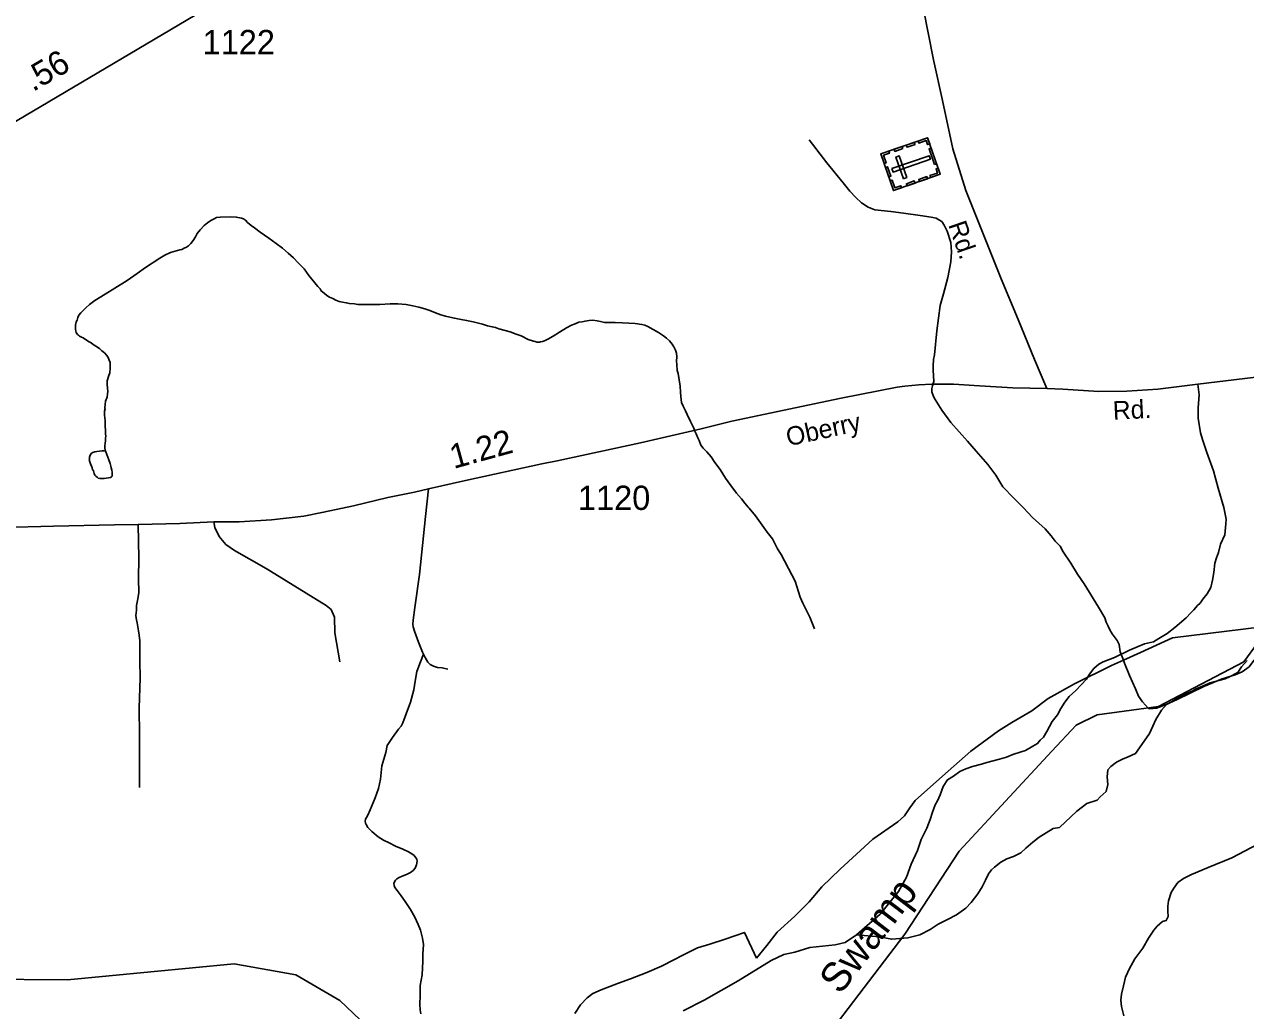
# Model space of a CAD drawing. Extents: x 2206922 to 2357709, y 510027 to 673830.
# Drawn here: x 2257580 to 2263859, y 545164 to 550239 of the extents above; entities that cross this region are included whole.
import ezdxf

# ---------------------------------------------------------------- set-up
doc = ezdxf.new("R2010")
doc.units = 0
for name, color, linetype in [('Exist Cultural Cemetery CELL', 7, 'Continuous'), ('Exist Hydrographic Creek Single Shore', 7, 'Continuous'), ('Exist Hydrographic Creek Single Shore Label', 7, 'Continuous'), ('Exist Hydrographic Misc Water Feature', 7, 'Continuous'), ('Exist Road Non-System Type 51', 7, 'Continuous'), ('Exist Road Secondary Mileage Hundredths English Label', 7, 'Continuous'), ('Exist Road Secondary Type 51 Attributed', 7, 'Continuous'), ('Exist Road Secondary Type 51 Label', 7, 'Continuous'), ('Exist Road Secondary Type 51 Number Label', 7, 'Continuous')]:
    doc.layers.add(name, color=color, linetype=linetype)

msp = doc.modelspace()

# ---------------------------------------------------------------- linework, layer by layer
at = {"layer": 'Exist Cultural Cemetery CELL'}
for points in [[(2262048.4, 549384), (2261983.2, 549572.1), (2262223.8, 549655.5), (2262289, 549467.4)], [(2262234.6, 549624.2), (2262223.7, 549620.5), (2262216.5, 549641.3), (2262178.4, 549628), (2262174.7, 549638.5), (2262223.8, 549655.5)], [(2262024.1, 549586.4), (2262027.8, 549575.7), (2261997.4, 549565.1), (2262010.7, 549526.8), (2262000.2, 549523.2), (2261983.2, 549572.2)], [(2262096.9, 549599.6), (2262056, 549585.4), (2262052.2, 549596.1), (2262093.2, 549610.3)], [(2262159.2, 549621.1), (2262118.3, 549606.9), (2262114.5, 549617.7), (2262155.5, 549631.9)], [(2262259.3, 549518), (2262231.5, 549598.1), (2262242.3, 549601.9), (2262270.1, 549521.7)], [(2262040.4, 549496.6), (2262046.5, 549479), (2262238.1, 549545.4), (2262232, 549563.1)], [(2262099.3, 549444.9), (2262117, 549451), (2262078.4, 549562.3), (2262060.7, 549556.1)], [(2262024.1, 549454), (2262007.2, 549503), (2262017.9, 549506.7), (2262034.9, 549457.8)], [(2262222.9, 549444.5), (2262182, 549430.3), (2262178.2, 549441.1), (2262219.2, 549455.3)], [(2262278.1, 549498.7), (2262267.2, 549494.9), (2262274.4, 549474.1), (2262236.2, 549460.9), (2262239.9, 549450.4), (2262288.9, 549467.4)], [(2262089.3, 549398.2), (2262085.6, 549408.9), (2262055.2, 549398.4), (2262041.9, 549436.7), (2262031.4, 549433.1), (2262048.4, 549384)], [(2262159.4, 549422.5), (2262118.4, 549408.3), (2262114.7, 549419.1), (2262155.6, 549433.2)]]:
    msp.add_lwpolyline(points, close=True, dxfattribs=at)
at = {"layer": 'Exist Hydrographic Creek Single Shore'}
for points in [[(2262863.1, 546498.7), (2262987.6, 546632.5), (2263095.7, 546686), (2263411.6, 546728.8), (2263850.7, 546959.4), (2263966.7, 547117.8), (2264021.7, 547152.7)], [(2261332.6, 544635.7), (2261473.7, 544728), (2262106.7, 545558.1), (2262385.6, 545985.4), (2262863.1, 546498.7)]]:
    msp.add_lwpolyline(points, dxfattribs=at)
at = {"layer": 'Exist Hydrographic Misc Water Feature'}
for points in [[(2261614.4, 549645.5), (2261705.4, 549526.4), (2261790.3, 549423.1), (2261824.5, 549381.4), (2261855.1, 549347.7), (2261883.2, 549319.9), (2261917.4, 549298.5), (2261953.3, 549284.6), (2262035.1, 549275.5), (2262099.5, 549268.2), (2262185.6, 549254.9), (2262241.8, 549247.6), (2262267.7, 549241.7), (2262281.6, 549233.9), (2262296.2, 549224), (2262309.7, 549206.2), (2262324.5, 549174.3), (2262342.7, 549116.4), (2262347.6, 549068.6), (2262343.9, 549016.5), (2262328.6, 548936.5), (2262305.2, 548852.4), (2262288, 548792.2), (2262270.9, 548662.1), (2262260.1, 548538.1), (2262254.3, 548514.2), (2262252.9, 548482), (2262253.1, 548460), (2262255.8, 548402.1), (2262249.8, 548379.8), (2262245.9, 548365.8), (2262246.3, 548347.9), (2262254.1, 548324), (2262262.1, 548308.2), (2262296.6, 548254.4), (2262343.3, 548191), (2262428.4, 548093.8), (2262472.9, 548042.4), (2262533.6, 547974.9), (2262574, 547919.4), (2262610.9, 547859.5), (2262667.3, 547800.3), (2262717.8, 547750.5), (2262763.9, 547701.4), (2262828.7, 547643.8), (2262858.8, 547608), (2262879.3, 547580.2), (2262905.2, 547554.8), (2262921.6, 547524.7), (2262959.9, 547467.4), (2262994.6, 547409.5), (2263029.2, 547359.7), (2263102.4, 547240.4), (2263134.8, 547184.8), (2263142.6, 547162.9), (2263152.9, 547143.1)], [(2257995.6, 548042.6), (2257993.6, 548058.3), (2257993.4, 548070.5), (2257995.2, 548084.4), (2257996.8, 548096.3), (2257997, 548110.5), (2257998.7, 548120.4), (2257996.8, 548132.4), (2257996.6, 548146.6), (2257994.6, 548174.6), (2257994.2, 548200.5), (2257992.1, 548228.4), (2257991.9, 548248.3), (2257994, 548260.2), (2257993.8, 548266.3), (2257995.4, 548282.3), (2257997.2, 548300.2), (2258005.2, 548320.5), (2258006.9, 548338.5), (2258008.9, 548350.4), (2258006.9, 548366.5), (2258004.6, 548386.3), (2258004.8, 548404.5), (2258012.2, 548426.5), (2258018.6, 548446.7), (2258020, 548470.4), (2258019.8, 548482.5), (2258020, 548498.3), (2258015.9, 548510.3), (2258009.3, 548524.3), (2258003.4, 548534.5), (2257991.3, 548548.1), (2257977.6, 548559.9), (2257965.1, 548571.9), (2257947, 548583.9), (2257933.1, 548591.7), (2257923, 548599.8), (2257913, 548605.7), (2257898.8, 548613.5), (2257880.8, 548625.2), (2257872.6, 548629.3), (2257862.9, 548635.2), (2257856.8, 548638.9), (2257852.9, 548643.2), (2257848.8, 548649), (2257846.3, 548653), (2257844.3, 548661.1), (2257842.6, 548671.1), (2257842, 548680.9), (2257842, 548691), (2257846.3, 548709), (2257850.2, 548717), (2257854.3, 548731), (2257859.7, 548743.1), (2257869.7, 548755), (2257895.5, 548779.5), (2257915, 548797.6), (2257941.3, 548817.6), (2257994.8, 548850.1), (2258044.6, 548880.7), (2258108.2, 548921), (2258160.1, 548957.3), (2258201.7, 548987.6), (2258275.3, 549036.1), (2258301.1, 549050.5), (2258331.1, 549064.6), (2258354.9, 549072.7), (2258378.8, 549079.2), (2258389.1, 549081), (2258400.8, 549087.3), (2258412.7, 549093.2), (2258422.7, 549099.4), (2258434.4, 549111.4), (2258446.5, 549127.5), (2258458.4, 549145.6), (2258468, 549162), (2258484, 549181.8), (2258503.9, 549204), (2258521.6, 549218.4), (2258537.6, 549230.2), (2258555.4, 549238.4), (2258567.1, 549244.7), (2258585.3, 549246.9), (2258639.3, 549249.3), (2258669.2, 549247.6), (2258695.4, 549241.6), (2258705.5, 549237.7), (2258715.5, 549231.7), (2258727.4, 549219.8), (2258745.3, 549204.1), (2258762.1, 549192.2), (2258792, 549170.3), (2258836.1, 549138.9), (2258874.3, 549111.2), (2258906.4, 549087.3), (2258936.6, 549061.7), (2258962.8, 549037.9), (2258987, 549012.3), (2259017.4, 548980.2), (2259041.6, 548946.5)], [(2259041.6, 548946.5), (2259073.6, 548908.8), (2259087.9, 548890.9), (2259100.2, 548877.3), (2259106.2, 548867.1), (2259120.3, 548855.2), (2259134.1, 548843.4), (2259148.6, 548835.5), (2259164.6, 548827.8), (2259180.8, 548819.7), (2259198.4, 548813.8), (2259214.8, 548810.1), (2259234.5, 548806.3), (2259250.5, 548802.3), (2259276.6, 548800.8), (2259294.6, 548796.9), (2259318.4, 548796.9), (2259406.6, 548797.9), (2259460.5, 548800.3), (2259500.5, 548800.3), (2259542.5, 548796.8), (2259576.4, 548790.9), (2259608.5, 548783.2), (2259638.7, 548775.4), (2259664.7, 548765.8), (2259693, 548753.9), (2259720.7, 548744.4), (2259744.9, 548738.3), (2259767.3, 548732.6), (2259791, 548726.9), (2259825.3, 548721), (2259853.2, 548715.5), (2259887.2, 548707.5), (2259935, 548695.9), (2259961.4, 548688.3), (2259985.4, 548682.6), (2260001.4, 548678.6), (2260019.1, 548672.7), (2260077.3, 548657.4), (2260107.6, 548645.6), (2260133.7, 548635.6), (2260169.4, 548618), (2260198.1, 548608.4), (2260205.7, 548606.4), (2260213.9, 548604.4), (2260219.8, 548604.3), (2260227.8, 548604.3), (2260234, 548604.6), (2260244, 548606.8), (2260254.1, 548610.5), (2260271.5, 548618.8), (2260297.7, 548635.2), (2260331.2, 548655.2), (2260367.2, 548677.4), (2260392.9, 548691.7), (2260410.9, 548697.9), (2260430.6, 548705.9), (2260446.8, 548708.4), (2260462.6, 548712.5), (2260483.1, 548714.7), (2260503, 548716.6), (2260524.7, 548712.8), (2260541.1, 548710.8), (2260563.1, 548705), (2260580.9, 548705.2), (2260616.6, 548705.5), (2260655.1, 548703.7), (2260720.7, 548700.3), (2260754.8, 548694.8), (2260770.6, 548690.8), (2260784.9, 548685), (2260813, 548669.4), (2260839.3, 548653.3), (2260865.1, 548635.6), (2260881.5, 548623.8), (2260897.5, 548610), (2260909.6, 548594), (2260919.6, 548580.3), (2260927.9, 548562.5), (2260932, 548546.4), (2260934, 548528.3), (2260932, 548506.3), (2260934.6, 548488.4), (2260936.9, 548458.5), (2260941, 548442.5), (2260947.1, 548410.3), (2260951.2, 548376.5), (2260953.9, 548346.4), (2260955.3, 548324.8), (2260957.8, 548292.8), (2260966.2, 548274.9), (2260978.3, 548250.7), (2260988.1, 548231), (2261004.7, 548195.2), (2261021.2, 548161.1), (2261027.1, 548145.2), (2261033.2, 548131.3), (2261041.5, 548111.4), (2261049.7, 548097.6), (2261057.6, 548073.7)], [(2261057.6, 548073.7), (2261070, 548057.7), (2261087.8, 548040), (2261110.1, 548013.9), (2261130.2, 547984.1), (2261156.7, 547948.5), (2261185, 547904.5), (2261211.4, 547866.8), (2261241.8, 547827), (2261266.2, 547797.4), (2261284.2, 547775.2), (2261300.4, 547755.3), (2261306.4, 547749.5)], [(2257995.6, 548042.6), (2257997.9, 548038.6), (2258013.7, 547998.5), (2258020.2, 547978.9), (2258024.3, 547964.9), (2258026.4, 547956.8), (2258028.6, 547944.7), (2258030.3, 547934.7), (2258030.7, 547925), (2258030.5, 547921), (2258030.7, 547914.8), (2258026.8, 547911), (2258022.7, 547906.7), (2257988.8, 547902.5), (2257967.1, 547902.5), (2257958.9, 547904.1), (2257952.8, 547908.3), (2257946.6, 547914.1), (2257942.3, 547920), (2257938.6, 547928.3), (2257934.1, 547942), (2257930.4, 547948.2), (2257928.3, 547957.9), (2257924, 547966.2), (2257920.1, 547977.7), (2257915.8, 547987.7), (2257912.4, 548000), (2257913.8, 548005.8), (2257914, 548011.9), (2257918.1, 548021.8), (2257925.3, 548032.1), (2257931.4, 548036), (2257941.5, 548040.2), (2257951.3, 548040.3), (2257979.6, 548044.2), (2257987.8, 548044.5), (2257995.6, 548042.6)], [(2261306.4, 547749.5), (2261338.4, 547709.9), (2261399.3, 547626.4), (2261425.5, 547592.5), (2261452.2, 547541), (2261470.2, 547511.1), (2261488.7, 547479.2), (2261509.4, 547439.5), (2261543.4, 547374), (2261568.6, 547292.3), (2261582.8, 547260.2), (2261617.6, 547188.8), (2261641.6, 547128.8)], [(2263230.4, 546967.7), (2263214.4, 547009.8), (2263209.7, 547047.4), (2263198, 547069.4), (2263173.6, 547103.2), (2263161.5, 547123.2), (2263152.9, 547143.1)], [(2264028.6, 547149), (2263483.6, 547081.9), (2263318.6, 547006.7), (2263230.4, 546967.7)], [(2264028.6, 547149), (2264009, 547104.9), (2263983.3, 547068.7), (2263968, 547044.7), (2263937.8, 547004.2), (2263916.5, 546978.2), (2263902.5, 546968.1), (2263886.5, 546945.8), (2263876.9, 546933.9), (2263865, 546923.9), (2263841, 546907.6), (2263805.1, 546891.2), (2263739.1, 546870.7), (2263644, 546831.9), (2263506.4, 546764.7), (2263450.4, 546739.9), (2263401, 546721.3), (2263366.7, 546717.1), (2263359.2, 546719.1)], [(2263230.4, 546967.7), (2263169.1, 546939.2), (2262979.8, 546845.7), (2262844.7, 546770.3), (2262759.4, 546707.4), (2262656.2, 546646.7), (2262588.4, 546603.8), (2262445.4, 546498.8), (2262301.1, 546371.3), (2262160.2, 546246.1), (2262132.3, 546207.8), (2262104.9, 546165.7), (2262071.2, 546135.5), (2261942, 546046.3), (2261773.7, 545892.8), (2261680.4, 545801.8), (2261615, 545723.3), (2261541.8, 545650.8), (2261450.9, 545568), (2261397.6, 545499.4), (2261343.9, 545434.9)], [(2263359.2, 546719.1), (2263328.6, 546752.9), (2263308.5, 546782.8), (2263292.1, 546820.5), (2263261.3, 546888), (2263237.1, 546952), (2263230.4, 546967.7)], [(2260408.7, 544211.6), (2260249.5, 544359.1), (2259996.7, 544682.3), (2259871.6, 544757), (2259620.6, 544853.9), (2259478.5, 544951.9), (2259201.5, 545216.6), (2258975.6, 545349), (2258658.5, 545404.6), (2257801.6, 545323.5), (2257351.5, 545326), (2257101.6, 545367.1), (2256950.7, 545439), (2256741.5, 545597.4), (2256215.5, 545676.9), (2255931.6, 545797.4), (2255177.6, 546334.1)], [(2263921.2, 546020.9), (2263787.7, 545949.7), (2263666.5, 545900.3), (2263580.8, 545863.8), (2263539.2, 545843.3), (2263511.3, 545823.2), (2263489.6, 545794.8), (2263475.6, 545772.6), (2263461.9, 545728.8), (2263458.4, 545702.5), (2263458.8, 545676.6), (2263460.9, 545648.7), (2263451.2, 545628.6), (2263431.1, 545622.3), (2263403.7, 545598.1), (2263387.5, 545577.8), (2263360, 545537.7), (2263330.4, 545485.4), (2263289.2, 545431.3), (2263261.8, 545381), (2263241.9, 545336.6), (2263230.4, 545292.5), (2263220.9, 545248.5), (2263217.3, 545218.7), (2263221.4, 545184.8), (2263233.7, 545136.7)], [(2260409.7, 545149.9), (2260439.2, 545194.1), (2260472.8, 545230.4), (2260503, 545252.7), (2260544.6, 545270.7), (2260634.6, 545305.4), (2260696.1, 545328.2), (2260779.8, 545360.6), (2260855.9, 545393.3), (2260919.4, 545425.9), (2260965.2, 545450.2), (2261040.8, 545486.7), (2261104.6, 545507), (2261182.3, 545531.8), (2261282, 545566.7), (2261343.9, 545434.9)]]:
    msp.add_lwpolyline(points, dxfattribs=at)
at = {"layer": 'Exist Road Non-System Type 51'}
msp.add_line((2261799.5, 545515.6), (2261858.9, 545553.4), dxfattribs=at)
for points in [[(2261858.9, 545553.4), (2261980.2, 545661.3), (2262074.6, 545777.4), (2262115.1, 545850.3), (2262139.4, 545917.7), (2262171.7, 545987.9), (2262190.6, 546044.6), (2262220.3, 546103.9), (2262236.5, 546147.1), (2262249.9, 546184.9), (2262263.4, 546222.7), (2262274.2, 546244.3), (2262287.7, 546273.9), (2262303.9, 546317.1), (2262325.5, 546352.2), (2262357.8, 546371.1), (2262390.2, 546395.4), (2262419.9, 546408.9), (2262454.9, 546419.7), (2262500.8, 546433.2), (2262527.8, 546441.3), (2262593, 546457.5), (2262630.2, 546468.2), (2262662.6, 546481.7), (2262705.8, 546495.2), (2262727.3, 546503.3), (2262765.1, 546524.9), (2262789.4, 546538.4), (2262803.5, 546555.2), (2262819.2, 546571.9), (2262837.5, 546601), (2262864.4, 546652.6), (2262891.9, 546686.8), (2262909.8, 546718.7), (2262929.6, 546751.6), (2262951.2, 546781.3), (2262986.3, 546811), (2263013.2, 546840.6), (2263040.2, 546870.3), (2263056.4, 546894.6), (2263078, 546924.3), (2263103.7, 546946.9), (2263126.5, 546959.4), (2263185.8, 546981), (2263261.4, 547018.8), (2263307, 547037.7), (2263340, 547051.1), (2263385.4, 547062.5), (2263412.4, 547078.1), (2263455.6, 547105.1), (2263496, 547134.8), (2263552.7, 547186.1), (2263576.9, 547210.4), (2263593.1, 547226.6), (2263612, 547248.1), (2263625.5, 547261.6), (2263639, 547280.5), (2263660.9, 547309.2), (2263679.5, 547341.2), (2263688.8, 547378.4), (2263695.6, 547418.2), (2263701, 547466.7), (2263709.1, 547493.7), (2263719.9, 547520.7), (2263730.7, 547563.9), (2263752.2, 547612.5), (2263757.6, 547669.1), (2263760, 547693.3), (2263746.8, 547752.8), (2263718.8, 547853.1), (2263694.5, 547942.2), (2263660.5, 548036.1), (2263639.6, 548098), (2263626.5, 548137.9), (2263614.6, 548211.8), (2263614.7, 548265.5), (2263619.7, 548332.9), (2263613.7, 548387.4)], [(2259656.6, 547848.3), (2259642.7, 547706.1), (2259610.9, 547408.3), (2259587.3, 547238), (2259577.7, 547172.9), (2259576.3, 547153.5), (2259577.7, 547139.6), (2259586, 547116.1), (2259605.3, 547060.7), (2259626.1, 547009.4), (2259632, 546997.6)], [(2258164.3, 547666.2), (2258167.4, 547492.1), (2258166.5, 547387.2), (2258168.4, 547314.4), (2258160.8, 547273.8), (2258156.1, 547248.3), (2258155.2, 547226.6), (2258153.3, 547209.6), (2258152.3, 547198.2), (2258153.3, 547184), (2258155.2, 547174.6), (2258158.9, 547159.5), (2258162.7, 547139.6), (2258166.5, 547118.8), (2258170.3, 547096.2), (2258173.1, 547066.9), (2258172.2, 546963.9), (2258174, 546875.6), (2258170.3, 546722.5), (2258171.2, 546580.8), (2258171.2, 546423.4), (2258170.7, 546312.1)], [(2258553.2, 547678.4), (2258558.8, 547650.2), (2258581.3, 547604.4), (2258615.6, 547562.7), (2258659.8, 547531.6), (2258821.8, 547438.8), (2259130.5, 547249), (2259156.8, 547228.3), (2259173.4, 547189.5), (2259176.2, 547107.8), (2259201.9, 546959.7)], [(2259632, 546997.6), (2259615.4, 546959.6), (2259597.1, 546909.1), (2259589, 546860.1), (2259582.1, 546814.2), (2259564.1, 546751.4), (2259543.2, 546690.6), (2259526.2, 546645.7), (2259516.3, 546627.7), (2259503.3, 546611.8), (2259472.4, 546569.9), (2259444.5, 546529), (2259438.6, 546492.1), (2259417.6, 546423.3), (2259410.6, 546354.5), (2259400.7, 546307.7), (2259383.7, 546258.8), (2259356.8, 546198), (2259344.9, 546170.1), (2259337.9, 546157.1), (2259334.1, 546148.6), (2259332.1, 546138.5), (2259333.6, 546128.8), (2259337, 546121.9), (2259344.9, 546107.3), (2259365.8, 546085.3), (2259398.7, 546058.4), (2259425.6, 546041.5), (2259455.5, 546027.5), (2259487.4, 546010.6), (2259525.3, 545995.6), (2259554.2, 545980.6), (2259571.1, 545970.7), (2259583, 545961.7), (2259593, 545950.7), (2259598, 545943.7), (2259599, 545932.8), (2259596, 545914.8), (2259589, 545896.9), (2259579.1, 545885.9), (2259565.1, 545874.9), (2259544.2, 545864), (2259521.3, 545856), (2259506.5, 545849.8), (2259494.4, 545843), (2259487.4, 545836.1), (2259482.6, 545827), (2259479.8, 545818.3), (2259480.3, 545808.5), (2259484.4, 545797.2), (2259496.4, 545782.2), (2259516.3, 545755.3), (2259538.2, 545726.4), (2259564.1, 545684.5), (2259587, 545644.6), (2259605, 545606.7), (2259615.9, 545577.8), (2259626.9, 545537.9), (2259630.9, 545505), (2259628.9, 545454.2), (2259628.9, 545419.3), (2259624.9, 545348.5), (2259613.9, 545293.6), (2259614.9, 545243.8), (2259612.9, 545194.9), (2259613.9, 545168), (2259617.9, 545147.1)], [(2259632, 546997.6), (2259640, 546981.7), (2259653.8, 546956.8), (2259666.3, 546945.7), (2259682.9, 546937.4), (2259703.6, 546930.5), (2259727.2, 546927.7), (2259757.6, 546920.8)], [(2261858.9, 545553.4), (2261977, 545543.8), (2262039.9, 545531.4), (2262123, 545538.7), (2262183.3, 545554.2), (2262237.5, 545582), (2262277.8, 545608.4), (2262325.7, 545633.1), (2262372.2, 545656.4), (2262420.2, 545692), (2262448, 545719.9), (2262482.1, 545764.8), (2262503.7, 545800.4), (2262520.8, 545836), (2262537.8, 545868.5), (2262551.7, 545888.7), (2262567.2, 545902.6), (2262601.2, 545927.4), (2262630.6, 545944.4), (2262666.2, 545956.8), (2262703.4, 545976.9), (2262729.7, 546000.2), (2262765.3, 546031.1), (2262797.8, 546057.4), (2262869, 546100.8), (2262901.5, 546107), (2262991.3, 546190.6), (2263042.3, 546229.3), (2263096.5, 546246.4), (2263112, 546265), (2263141.4, 546291.3), (2263150.7, 546328.5), (2263147.6, 546367.2), (2263150.7, 546402.8), (2263166.2, 546419.8), (2263195.6, 546443.1), (2263226.5, 546458.5), (2263255.9, 546470.9), (2263293.1, 546486.4), (2263348.8, 546568.5), (2263364.3, 546590.2), (2263382.8, 546627.3), (2263398.3, 546663), (2263426.2, 546711), (2263452.5, 546738.8), (2263477.3, 546752.8), (2263506.7, 546769.8), (2263556.2, 546796.1), (2263587.1, 546810.1), (2263601.1, 546817.8), (2263676.9, 546850.3), (2263754.3, 546872), (2263776, 546881.3), (2263819.3, 546904.5), (2263837.9, 546932.4), (2263867.3, 546964.9)], [(2260966.2, 545163), (2261074.9, 545217.9), (2261250.3, 545317.6), (2261418.7, 545421.3), (2261484, 545453.6), (2261540.6, 545464.3), (2261618.8, 545488.6), (2261748.3, 545502.1), (2261799.5, 545515.6)]]:
    msp.add_lwpolyline(points, dxfattribs=at)
at = {"layer": 'Exist Road Secondary Type 51 Attributed'}
for points in [[(2262837, 548364.5), (2262774.1, 548513.8), (2262689.6, 548720.7), (2262601.5, 548929.4), (2262499, 549186.7), (2262419.9, 549384.6), (2262353.3, 549598.6), (2262301.2, 549846.9), (2262254.4, 550055.6), (2262200.5, 550325.5), (2262141.2, 550665.5), (2261999.1, 551354.5), (2261891.2, 551860.1), (2261774.4, 552441.2), (2261695.2, 552802.8), (2261665.5, 552922.4)], [(2259098.2, 550655.2), (2258664, 550409.9), (2257458.2, 549695.1), (2257116.3, 549498.5), (2256983.4, 549427.8), (2256864.3, 549362.7), (2256518.7, 549212.2)], [(2262837, 548364.5), (2262919.8, 548361.1), (2263104.9, 548350.1), (2263248.8, 548351.9), (2263407, 548362.7), (2263613.7, 548387.4), (2264196.2, 548457.1), (2264454.2, 548482.6)], [(2257203.5, 547642.4), (2257728.2, 547656.3), (2258042.4, 547663.2), (2258164.3, 547666.2), (2258378.8, 547671.5), (2258553.2, 547678.4), (2258683.4, 547678.4), (2258849.5, 547689.5), (2259015.6, 547708.9), (2259118.1, 547728.3), (2259271.7, 547761.5), (2259448.9, 547804.5), (2259586, 547832.2), (2259656.6, 547848.3), (2259847.6, 547891.7), (2260240.8, 547977.6), (2260318.3, 547992.8), (2260747.4, 548085.6), (2261059.5, 548158.3), (2261216.7, 548196.5), (2261779.7, 548315.9), (2262067.4, 548371.7), (2262107, 548377.1), (2262178.9, 548384.3), (2262245.5, 548387.9), (2262356.9, 548387.9), (2262489.9, 548379), (2262662.6, 548368.1), (2262837, 548364.5)]]:
    msp.add_lwpolyline(points, dxfattribs=at)

# ---------------------------------------------------------------- texts
at = {"layer": 'Exist Hydrographic Creek Single Shore Label'}
msp.add_text('Swamp', height=150, rotation=52.67259, dxfattribs=at).set_placement((2261774.6, 545241.7))
at = {"layer": 'Exist Road Secondary Mileage Hundredths English Label'}
for s, rotation, p in [('.56', 30.35942, (2257623.6, 549890)), ('1.22', 15.36984, (2259786.8, 547951.2))]:
    msp.add_text(s, height=125, rotation=rotation, dxfattribs=at).set_placement(p)
at = {"layer": 'Exist Road Secondary Type 51 Label'}
for s, rotation, p in [('Rd.', 289.11007, (2262328.7, 549208.3)), ('Rd.', 2.84492, (2263178.6, 548204.3)), ('Oberry', 12.20855, (2261507.3, 548067.8))]:
    msp.add_text(s, height=95, rotation=rotation, dxfattribs=at).set_placement(p)
at = {"layer": 'Exist Road Secondary Type 51 Number Label'}
for s, p in [('1122', (2258495.9, 550085.2)), ('1120', (2260425.9, 547740.4))]:
    msp.add_text(s, height=125, dxfattribs=at).set_placement(p)

doc.saveas('drawing.dxf')
